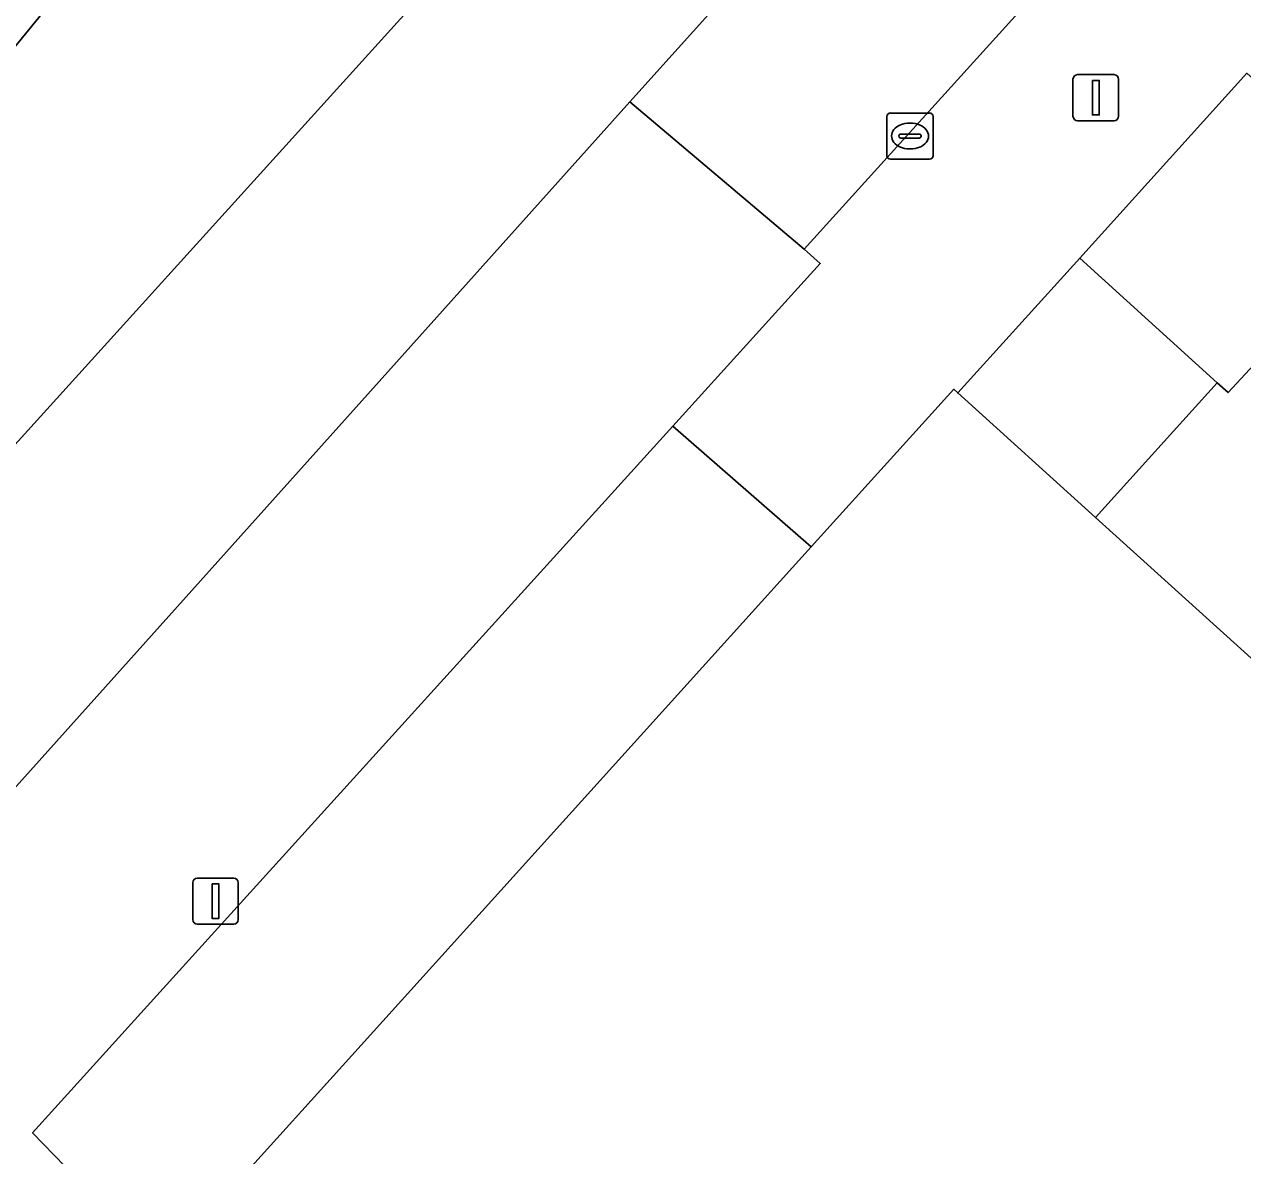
# Model space of a CAD drawing. Extents: x 161772 to 163126, y 383092 to 383917.
# Drawn here: x 162042.59 to 162069.03, y 383158.6 to 383183.16 of the extents above; entities that cross this region are included whole.
import ezdxf

# ---------------------------------------------------------------- set-up
doc = ezdxf.new("R2010")
doc.units = 0
for name, color, linetype in [('IMGEO_Erf', 7, 'Continuous'), ('IMGEO_Groenvoorziening', 7, 'Continuous'), ('IMGEO_Kolk', 7, 'Continuous'), ('IMGEO_Lichtmast', 7, 'Continuous'), ('IMGEO_Pand', 7, 'Continuous'), ('IMGEO_Parkeervlak_gesloten', 7, 'Continuous'), ('IMGEO_Rijbaan_lokaal_open', 7, 'Continuous'), ('IMGEO_Voetpad_op_trap', 7, 'Continuous'), ('IMGEO_Voetpad_open', 7, 'Continuous')]:
    doc.layers.add(name, color=color, linetype=linetype)

msp = doc.modelspace()

# ---------------------------------------------------------------- linework, layer by layer
at = {"layer": 'IMGEO_Erf'}
msp.add_lwpolyline([(162073.444, 383178.186), (162069.12, 383182.096), (162065.489, 383178.082), (162068.475, 383175.376), (162068.71, 383175.163), (162069.834, 383176.377), (162072.29, 383174.143), (162073.186, 383175.118), (162075.892, 383172.677), (162077.537, 383174.484)], close=True, dxfattribs=at)
at = {"layer": 'IMGEO_Groenvoorziening'}
msp.add_lwpolyline([(161994.969, 383166.937), (161998.496, 383166.125), (162000, 383173.507), (162000.384, 383175.389), (162011.424, 383167.169), (162019.093, 383163.481), (162042.406, 383157.161), (162043.467, 383158.372), (162042.766, 383159.093), (162045.949, 383162.608), (162056.661, 383174.436), (162059.86, 383177.968), (162059.513, 383178.276), (162055.724, 383181.473), (162040.271, 383164.237), (162039.828, 383163.742), (162020.599, 383167.537), (162020.302, 383167.684), (162013.587, 383170.993), (162010.591, 383173.175), (162000, 383180.888), (161997.525, 383182.691), (161995.642, 383180.178)], dxfattribs=at)
at = {"layer": 'IMGEO_Kolk'}
for p, q in [((162061.306, 383180.307), (162061.306, 383181.159)), ((162061.381, 383181.233), (162062.233, 383181.233)), ((162062.307, 383181.159), (162062.307, 383180.307)), ((162061.794, 383181.013), (162061.819, 383181.013)), ((162061.565, 383180.727), (162061.565, 383180.739)), ((162062.003, 383180.69), (162061.605, 383180.69)), ((162061.608, 383180.776), (162062.006, 383180.776)), ((162062.049, 383180.739), (162062.049, 383180.727)), ((162061.817, 383180.453), (162061.792, 383180.453)), ((162062.233, 383180.233), (162061.381, 383180.233))]:
    msp.add_line(p, q, dxfattribs=at)
for points in [[(162061.306, 383180.307), (162061.306, 383181.159)], [(162061.381, 383181.233), (162062.233, 383181.233)], [(162062.307, 383181.159), (162062.307, 383180.307)], [(162062.233, 383180.233), (162061.381, 383180.233)]]:
    msp.add_lwpolyline(points, dxfattribs=at)
for centre, radius, start, end in [((162061.383, 383181.157), 0.0765, 91.552, 178.448), ((162061.383, 383181.157), 0.0765, 91.552, 178.448), ((162062.231, 383181.157), 0.0765, 1.552, 88.448), ((162062.231, 383181.157), 0.0765, 1.552, 88.448), ((162061.605, 383180.736), 0.0403, 85.8775, 175.7526), ((162061.602, 383180.726), 0.0366, 178.938, 274.7102), ((162062.006, 383180.733), 0.043, 264.8664, 352.4533), ((162062.01, 383180.738), 0.0386, 1.7309, 96.639), ((162061.383, 383180.309), 0.0765, 181.552, 268.448), ((162061.383, 383180.309), 0.0765, 181.552, 268.448), ((162062.231, 383180.309), 0.0765, 271.552, 358.448), ((162062.231, 383180.309), 0.0765, 271.552, 358.448)]:
    msp.add_arc(centre, radius, start, end, dxfattribs=at)
for centre, major_axis, ratio, start_param, end_param in [((162061.793, 383180.733), (-0.387, 0.002), 0.722429, 4.712389, 7.853982), ((162061.818, 383180.733), (-0.39, 0.002), 0.717154, 1.570796, 4.712389)]:
    msp.add_ellipse(centre, major_axis=major_axis, ratio=ratio, start_param=start_param, end_param=end_param, dxfattribs=at)
at = {"layer": 'IMGEO_Lichtmast'}
for p, q in [((162065.344, 383181.166), (162065.344, 383181.966)), ((162065.344, 383181.966), (162065.344, 383181.166)), ((162065.444, 383182.066), (162066.234, 383182.066)), ((162066.234, 383182.066), (162065.444, 383182.066)), ((162066.334, 383181.966), (162066.334, 383181.166)), ((162066.334, 383181.166), (162066.334, 383181.966)), ((162066.234, 383181.066), (162065.444, 383181.066)), ((162065.444, 383181.066), (162066.234, 383181.066)), ((162046.239, 383163.724), (162046.239, 383164.524)), ((162046.239, 383164.524), (162046.239, 383163.724)), ((162046.339, 383164.624), (162047.129, 383164.624)), ((162047.129, 383164.624), (162046.339, 383164.624)), ((162047.229, 383164.524), (162047.229, 383163.724)), ((162047.229, 383163.724), (162047.229, 383164.524)), ((162047.129, 383163.624), (162046.339, 383163.624)), ((162046.339, 383163.624), (162047.129, 383163.624))]:
    msp.add_line(p, q, dxfattribs=at)
for points in [[(162065.764, 383181.941), (162065.914, 383181.941), (162065.914, 383181.191), (162065.764, 383181.191), (162065.764, 383181.941)], [(162046.659, 383164.499), (162046.809, 383164.499), (162046.809, 383163.749), (162046.659, 383163.749), (162046.659, 383164.499)]]:
    msp.add_lwpolyline(points, dxfattribs=at)
for centre, start, end in [((162065.444, 383181.966), 90, 180), ((162065.444, 383181.966), 90, 180), ((162066.234, 383181.966), 0, 90), ((162066.234, 383181.966), 360, 90), ((162065.444, 383181.166), 180, 270), ((162065.444, 383181.166), 180, 270), ((162066.234, 383181.166), 270, 0), ((162066.234, 383181.166), 270, 0), ((162046.339, 383164.524), 90, 180), ((162046.339, 383164.524), 90, 180), ((162047.129, 383164.524), 0, 90), ((162047.129, 383164.524), 360, 90), ((162046.339, 383163.724), 180, 270), ((162046.339, 383163.724), 180, 270), ((162047.129, 383163.724), 270, 0), ((162047.129, 383163.724), 270, 0)]:
    msp.add_arc(centre, 0.1, start, end, dxfattribs=at)
at = {"layer": 'IMGEO_Pand'}
msp.add_lwpolyline([(162065.834, 383172.455), (162062.844, 383175.158), (162062.755, 383175.238), (162059.662, 383171.812), (162049.491, 383160.547), (162047.388, 383158.217), (162047.03, 383157.821), (162046.738, 383157.498), (162046.446, 383157.174), (162045.642, 383156.284), (162051.363, 383151.118), (162088.311, 383141.123), (162090.04, 383147.373), (162090.748, 383149.931)], close=True, dxfattribs=at)
at = {"layer": 'IMGEO_Parkeervlak_gesloten'}
for points in [[(162029.86, 383179.11), (162032.05, 383177.34), (162027.225, 383171.655), (162030.95, 383168.67), (162049.93, 383191.93), (162044.07, 383196.63)], [(162055.724, 383181.473), (162055.856, 383181.62), (162058.675, 383184.763), (162054.895, 383187.865), (162036.435, 383167.465), (162040.271, 383164.237)]]:
    msp.add_lwpolyline(points, close=True, dxfattribs=at)
at = {"layer": 'IMGEO_Rijbaan_lokaal_open'}
for points in [[(162118.717, 383251.19), (162100.965, 383231.546), (162094.438, 383224.339), (162093.019, 383222.805), (162087.701, 383216.922), (162086.275, 383215.36), (162080.969, 383209.451), (162079.552, 383207.898), (162074.229, 383201.995), (162072.856, 383200.493), (162072.024, 383199.58), (162068.256, 383195.442), (162067.57, 383194.688), (162066.195, 383193.13), (162060.56, 383186.888), (162059.171, 383185.317), (162058.675, 383184.763), (162055.856, 383181.62), (162055.724, 383181.473), (162059.513, 383178.276), (162082.677, 383203.875), (162086.03, 383207.558), (162086.694, 383208.318), (162090.088, 383212.094)], [(162016.551, 383179.604), (162016.17, 383180.065), (162010.591, 383173.175), (162013.587, 383170.993), (162020.302, 383167.684), (162020.599, 383167.537), (162039.828, 383163.742), (162040.271, 383164.237), (162036.435, 383167.465), (162054.895, 383187.865)]]:
    msp.add_lwpolyline(points, dxfattribs=at)
msp.add_lwpolyline([(162030.95, 383168.67), (162027.225, 383171.655), (162032.05, 383177.34), (162029.86, 383179.11), (162044.07, 383196.63), (162049.93, 383191.93)], close=True, dxfattribs=at)
at = {"layer": 'IMGEO_Voetpad_op_trap'}
for points in [[(162065.489, 383178.082), (162062.844, 383175.158), (162065.834, 383172.455), (162068.475, 383175.376)], [(162059.662, 383171.812), (162056.661, 383174.436), (162045.949, 383162.608), (162042.766, 383159.093), (162043.467, 383158.372), (162044.941, 383156.957), (162045.642, 383156.284), (162046.446, 383157.174), (162046.738, 383157.498), (162047.03, 383157.821), (162047.388, 383158.217), (162049.491, 383160.547)]]:
    msp.add_lwpolyline(points, close=True, dxfattribs=at)
at = {"layer": 'IMGEO_Voetpad_open'}
for points in [[(162082.677, 383203.875), (162059.513, 383178.276), (162059.86, 383177.968), (162056.661, 383174.436), (162059.662, 383171.812), (162062.755, 383175.238), (162062.844, 383175.158), (162065.489, 383178.082), (162069.12, 383182.096)], [(162069.834, 383176.377), (162068.71, 383175.163), (162068.475, 383175.376), (162065.834, 383172.455), (162090.748, 383149.931)]]:
    msp.add_lwpolyline(points, dxfattribs=at)

doc.saveas('drawing.dxf')
